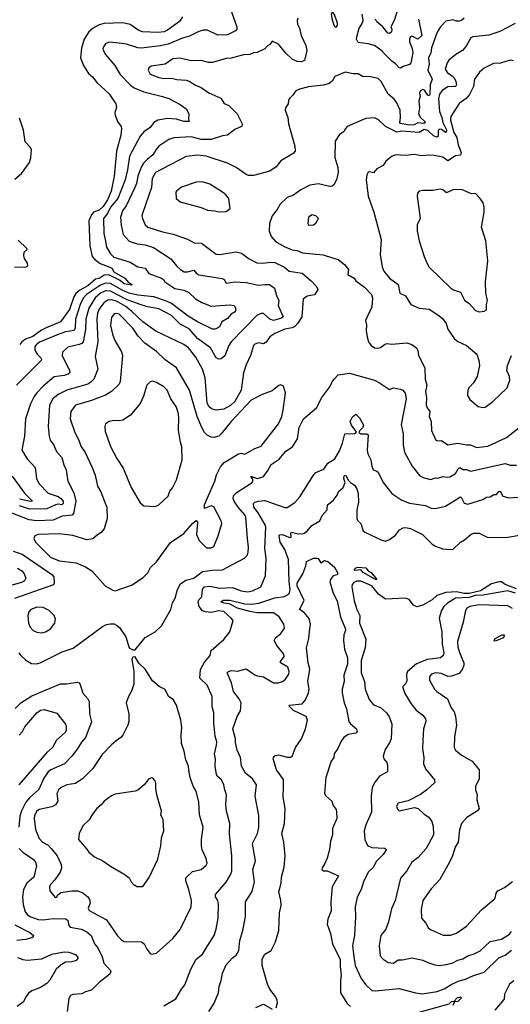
# Model space of a CAD drawing. Extents: x 1246230 to 1426786, y 660032 to 763141.
# Tile 282 of 566: x 1337197 to 1341136, y 685272 to 693182. Entities that reach past the tile are written whole.
import ezdxf

# ---------------------------------------------------------------- set-up
doc = ezdxf.new("R2010")
doc.units = 0

msp = doc.modelspace()

# ---------------------------------------------------------------- linework, layer by layer
at = {"layer": '0CON10XD'}
for points in [[(1338890, 693265), (1338941.1, 693125), (1338939.4, 693105), (1338928.8, 693091.2), (1338865, 693061.1), (1338787.6, 693057.6), (1338705, 693096.4), (1338672.8, 693097.2), (1338635, 693087.5), (1338560.7, 693049.3), (1338505, 693033.1), (1338388.8, 692985), (1338325, 692970.7), (1338175, 692954.2), (1338145, 692956.3), (1338055.7, 692985.7), (1337996.1, 692993.9), (1337915, 693000.5), (1337885, 692988), (1337870, 692965), (1337865.7, 692945), (1337882.2, 692905), (1337960.5, 692815), (1338005, 692742.5), (1338087.8, 692655), (1338115, 692635.4), (1338195, 692601.2), (1338344.6, 692565.4), (1338395, 692548.2), (1338485, 692500.8), (1338533.3, 692465), (1338556.2, 692425), (1338552, 692385), (1338557.5, 692365), (1338516.3, 692363.6), (1338455, 692382.4), (1338385, 692388.6), (1338306, 692375), (1338275, 692356.2), (1338244.7, 692315.3), (1338195, 692280.5), (1338163.6, 692245), (1338077.8, 692085), (1338064, 691975), (1338045.2, 691894.8), (1337984.5, 691745.5), (1337925, 691676.4), (1337901.6, 691625), (1337870, 691585), (1337873.3, 691465), (1337883.6, 691416.4), (1337895.3, 691355.3), (1337925, 691300.8), (1337954.3, 691275), (1338084.2, 691234.2), (1338145, 691195.3), (1338205, 691186.8), (1338235, 691143.7), (1338334.4, 691105), (1338350.8, 691095), (1338362.9, 691075), (1338442.8, 691022.8), (1338515, 691008.8), (1338555, 690990.9), (1338609.6, 690939.6), (1338658.9, 690908.9), (1338735, 690881.5), (1338885, 690892.2), (1338920, 690885), (1338931.7, 690861.7), (1338925.8, 690835), (1338895, 690815.7), (1338865, 690782.7), (1338820.8, 690755), (1338802, 690715), (1338785.5, 690704.5), (1338765, 690695.7), (1338745, 690695.6), (1338625.2, 690755.2), (1338550.5, 690800.5), (1338415, 690901.9), (1338375, 690921.5), (1338275, 690954.5), (1338145, 690967.7), (1338075, 690984.9), (1338025.6, 691005.6), (1337925, 691062.4), (1337885, 691066.2), (1337845, 691049.8), (1337734.7, 690975.3), (1337705.9, 690944.1), (1337682.9, 690895), (1337645.2, 690775), (1337643.1, 690706.9), (1337634.3, 690685.7), (1337565, 690673.3), (1337506.3, 690653.7), (1337355, 690590), (1337329.5, 690570.5), (1337319.6, 690555), (1337318.3, 690528.3), (1337337.8, 690495), (1337367.5, 690465), (1337372.2, 690455), (1337368.5, 690445), (1337172.5, 690245)], [(1340235, 693276), (1340203.7, 693176.3), (1340177.8, 693125), (1340184.7, 693104.7), (1340182.4, 693085), (1340165, 693069.6), (1340153.6, 693073.6), (1340112.9, 693125), (1340065, 693164.2), (1340054.5, 693185)], [(1340765, 693193.6), (1340743.6, 693176.4), (1340725, 693170.7), (1340705, 693170), (1340675, 693180), (1340619.8, 693170.2), (1340575.7, 693125), (1340548, 693082), (1340503.6, 692955), (1340498.2, 692915), (1340479.6, 692875), (1340484, 692824), (1340474.1, 692775.9), (1340507.5, 692705), (1340491.9, 692658.1), (1340489.8, 692580.2), (1340485, 692570), (1340475, 692575.6), (1340446.9, 692615), (1340435, 692621.2), (1340415, 692611.1), (1340406.2, 692595), (1340411.2, 692565), (1340400.9, 692529.1), (1340406.2, 692475), (1340399.5, 692425), (1340415.6, 692395), (1340449.4, 692365), (1340453.4, 692355), (1340442, 692348), (1340395, 692353.6), (1340365, 692338.2), (1340326.1, 692333.9), (1340255, 692348.8), (1340250.4, 692355), (1340254.6, 692394.6), (1340250.8, 692455), (1340225, 692514.5), (1340205, 692543.6), (1340155, 692583.1), (1340099.4, 692685), (1340075, 692709.4), (1340015, 692723.3), (1339950, 692725), (1339915, 692746.2), (1339873.9, 692746.1), (1339809.3, 692759.3), (1339726.7, 692725), (1339705, 692688.8), (1339681.9, 692668.1), (1339635, 692656.9), (1339515, 692642.5), (1339442.5, 692625), (1339415, 692610), (1339387.7, 692572.3), (1339365, 692552.5), (1339356.2, 692535), (1339353.3, 692505), (1339331.2, 692475), (1339328.6, 692455), (1339350.8, 692395), (1339354.5, 692344.5), (1339405.7, 692165), (1339410, 692125), (1339393.6, 692106.4), (1339295, 692048.6), (1339255, 692000.8), (1339205.4, 691964.6), (1339075, 691931.4), (1339035, 691931.4), (1339015, 691939.2), (1338936.2, 691995), (1338865, 692030), (1338695, 692086.2), (1338627.8, 692092.2), (1338535, 692083.6), (1338287.5, 691955), (1338259.6, 691905), (1338255, 691833.3), (1338182.2, 691625), (1338178.1, 691605), (1338182.5, 691585), (1338203.3, 691533.3), (1338225, 691515.5), (1338345, 691477.5), (1338428.8, 691458.8), (1338545, 691418.1), (1338598.8, 691388.8), (1338657.4, 691387.4), (1338775, 691298.6), (1338805, 691294.4), (1338935, 691316.7), (1338978.8, 691305), (1339039.8, 691259.8), (1339099.8, 691229.8), (1339145, 691225.4), (1339215, 691234.6), (1339245, 691231.1), (1339323.1, 691193.1), (1339362, 691162), (1339465, 691145.4), (1339538, 691085), (1339579.1, 691039.1), (1339591.2, 691015), (1339565, 690972.5), (1339505, 690961.2), (1339473, 690937), (1339461.1, 690795), (1339430, 690745), (1339405, 690717.8), (1339385, 690707.1), (1339325, 690694.6), (1339245, 690660.5), (1339206.6, 690633.4), (1339175, 690591.2), (1339155, 690576.7), (1339115, 690585.7), (1339085, 690575.7), (1339075, 690563.8), (1339051.4, 690485), (1339015, 690410), (1338993.8, 690346.2), (1338975.3, 690205), (1338924.7, 690115), (1338888.7, 690081.3), (1338835, 690054.2), (1338775.3, 690045.3), (1338737.1, 690055), (1338715.2, 690075.2), (1338702.9, 690105), (1338685.8, 690305), (1338665.4, 690375), (1338610.2, 690470.2), (1338552.9, 690545), (1338515, 690572.9), (1338289.9, 690679.9), (1338185, 690754.1), (1338098.6, 690838.6), (1338048.6, 690878.6), (1337975, 690921.2), (1337935, 690932.7), (1337905, 690929), (1337872.1, 690907.9), (1337831.6, 690855), (1337821.1, 690825), (1337816.7, 690775), (1337823.5, 690593.5), (1337803.6, 690475), (1337825.4, 690375), (1337792.5, 690295), (1337769.6, 690270.4), (1337744.4, 690255), (1337575.8, 690205), (1337505, 690171.1), (1337464.5, 690135), (1337436.4, 690085), (1337425.4, 689915), (1337432.9, 689835), (1337442.9, 689805), (1337470.6, 689765), (1337493, 689713), (1337535.6, 689665), (1337552.2, 689605), (1337570.6, 689565), (1337575, 689527.5), (1337584.4, 689475), (1337631.2, 689381.2), (1337647.1, 689315), (1337630, 689215), (1337619.6, 689200.4), (1337537.7, 689192.3), (1337465, 689161.8), (1337335, 689157.4), (1337273.6, 689163.6), (1337095, 689234.3)], [(1338503.2, 693205), (1338481.5, 693168.5), (1338383.6, 693096.4), (1338356.5, 693083.5), (1338305, 693078.4), (1338183.6, 693083.6), (1338154.8, 693094.8), (1338085, 693143.3), (1338025, 693157.1), (1337875, 693151.5), (1337835, 693139.4), (1337787.8, 693115)], [(1339430.5, 693195), (1339425.5, 693174.5), (1339428.5, 693145), (1339444, 693115), (1339457.8, 693055), (1339495.3, 692975), (1339503.8, 692935), (1339486.7, 692865), (1339482.5, 692855), (1339455.8, 692844.2), (1339425, 692845.8), (1339385, 692865.7), (1339334.1, 692914.1), (1339275, 692985.7), (1339225, 693010), (1339205, 692982.5), (1339187, 692973), (1339165, 692947.5), (1339105, 692917.5), (1339075, 692916), (1339045, 692901.9), (1338995, 692898.6), (1338896.2, 692873.8), (1338855, 692870.6), (1338745, 692838.6), (1338715, 692837.1), (1338655, 692853.1), (1338575, 692852.3), (1338483.3, 692873.3), (1338426.2, 692866.2), (1338365, 692824.4), (1338252.1, 692807.9), (1338233.8, 692795), (1338227.5, 692775), (1338246, 692745), (1338315, 692717.1), (1338355, 692710), (1338415, 692711.1), (1338457.6, 692702.4), (1338535, 692695.6), (1338557.5, 692687.5), (1338610, 692655), (1338655, 692636), (1338715, 692594), (1338810.9, 692550.9), (1338838.3, 692508.3), (1338875, 692492.5), (1338942.5, 692425), (1338983.3, 692345), (1338983.3, 692335), (1338977.5, 692325), (1338925, 692298.6), (1338865.3, 692254.7), (1338825, 692249.1), (1338735, 692218.6), (1338655, 692220), (1338575, 692241.2), (1338435, 692233.9), (1338395, 692219.5), (1338315.6, 692165), (1338292, 692138), (1338267.3, 692095), (1338220.7, 692059.3), (1338191.8, 692028.2), (1338172.8, 691997.2), (1338145.3, 691925), (1338135.6, 691865), (1338121.2, 691835), (1338053, 691687), (1338022.5, 691645), (1338006.9, 691595), (1338010.7, 691530.7), (1338028.5, 691455), (1338075, 691402.7), (1338141.3, 691381.3), (1338205, 691373.8), (1338271.9, 691351.9), (1338410.2, 691260.2), (1338455, 691204.3), (1338487.1, 691175), (1338517.4, 691157.4), (1338545, 691156), (1338595, 691170.9), (1338620.4, 691140.4), (1338635, 691131.7), (1338823.9, 691103.9), (1338837.5, 691095), (1338856.2, 691066.2), (1338924.4, 691075.6), (1339015, 691071.3), (1339115, 691050.4), (1339165.5, 691055.5)], [(1339735, 693120), (1339747.5, 693135), (1339750, 693155), (1339725, 693222.5), (1339715, 693236.2), (1339702.5, 693237.5), (1339697.5, 693225), (1339705, 693180), (1339723.3, 693133.3), (1339735, 693120)], [(1340398.5, 693185), (1340426.3, 693053.7), (1340395, 693024.5), (1340345, 693048.1), (1340335, 693044), (1340325.5, 693025), (1340326.7, 693003.3), (1340349.5, 692949.5), (1340352.3, 692915), (1340336.3, 692835), (1340327.1, 692822.9), (1340275, 692805.7), (1340255, 692793.1), (1340245, 692794.4), (1340215, 692828.4), (1340185, 692849.6), (1340125, 692907.9), (1340105, 692930.5), (1340045, 692973.9), (1339995, 692987.8), (1339915, 692998.6), (1339902.1, 693025), (1339902.8, 693045), (1339921.4, 693115), (1339945.3, 693145), (1339955.2, 693175), (1339946.1, 693225)], [(1337787.8, 693115), (1337752.4, 693085), (1337716, 693025), (1337692.4, 692952.4), (1337685.8, 692874.2), (1337710, 692815), (1337750.7, 692750.7), (1337782.8, 692722.8), (1337816, 692676), (1337915, 692587.5), (1337968, 692505), (1337973.6, 692476.4), (1337962, 692435), (1337962.5, 692415), (1337982, 692365), (1338012.5, 692325), (1338014.4, 692305), (1338009.2, 692255), (1337974.1, 692125.9), (1337956.3, 691925), (1337931.1, 691805), (1337901.8, 691735), (1337867.7, 691682.3), (1337835, 691652.9), (1337790.3, 691635), (1337773.4, 691615), (1337753.1, 691565), (1337760.8, 691365), (1337780.3, 691280.3), (1337798.5, 691258.5), (1337844, 691224), (1337922, 691195), (1337935.8, 691185), (1337952, 691155), (1338040, 691105), (1338070.7, 691070.7), (1338100, 691055), (1338095, 691050), (1338035, 691061.1), (1337998.6, 691088.6), (1337911.9, 691131.9), (1337875, 691129.7), (1337835, 691103), (1337805, 691096.1), (1337743.2, 691045), (1337680.4, 691009.6), (1337648.2, 690981.9), (1337632, 690955), (1337596.7, 690855), (1337525.2, 690754.8), (1337405.3, 690704.7), (1337372.1, 690687.9), (1337302.7, 690637.3), (1337244.6, 690615), (1337213.2, 690595), (1337197, 690573)], [(1341175, 693151.4), (1341051.9, 693088.1), (1340965, 693057.9), (1340835, 693044.2), (1340818.8, 693035), (1340780.5, 692969.5), (1340752, 692935), (1340698.7, 692901.3), (1340643.7, 692856.3), (1340628.2, 692835), (1340614.4, 692785), (1340632.2, 692755), (1340670.2, 692730.2), (1340685, 692713.5), (1340698.8, 692685), (1340703.5, 692655), (1340693.9, 692646.1), (1340635, 692642.7), (1340587.8, 692612.2), (1340566.7, 692583.3), (1340559, 692545), (1340566.9, 692445), (1340587.2, 692397.2), (1340595.1, 692355), (1340625, 692297.4), (1340622.3, 692277.7), (1340615, 692275.9), (1340585, 692299.6), (1340565, 692303.1), (1340557.8, 692292.2), (1340556.6, 692245), (1340545, 692238.7), (1340520, 692250), (1340475, 692290.4), (1340445, 692300.2), (1340405, 692275.2), (1340265, 692286.5), (1340225, 692279.4), (1340134, 692325), (1340077.4, 692377.4), (1340045, 692394.3), (1339975, 692388.8), (1339825.6, 692324.4), (1339808.8, 692298.8), (1339798.3, 692281.7), (1339765, 692258.8), (1339730, 692205), (1339728.6, 692075), (1339750.8, 691995), (1339754.2, 691955), (1339741.9, 691895), (1339720, 691855), (1339705, 691845.4), (1339685, 691842.9), (1339595, 691862.8), (1339527.5, 691852.5), (1339455.5, 691814.5), (1339395, 691773.3), (1339345, 691753.3), (1339289.2, 691700.8), (1339265, 691656), (1339224.4, 691605), (1339201.9, 691545), (1339199.4, 691485), (1339215, 691441.2), (1339251.1, 691401.1), (1339321.1, 691361.1), (1339385, 691332.7), (1339425, 691326.4), (1339468.9, 691308.9), (1339632.4, 691292.4), (1339709.3, 691269.3), (1339755, 691254.4), (1339805.4, 691215.4), (1339837.5, 691175), (1339832.5, 691135), (1339881.4, 691105), (1339895.8, 691085), (1339965, 691032.9), (1340020.4, 690975), (1340029.6, 690945), (1340025.3, 690874.7), (1339972.5, 690765), (1339980.8, 690730.8), (1339979.2, 690685), (1339987.5, 690635), (1339997.8, 690595), (1340018.1, 690565), (1340045, 690546.4), (1340075, 690542.5), (1340095, 690547.8), (1340125, 690573.8), (1340145, 690580), (1340185, 690575.6), (1340305, 690585.6), (1340345, 690573.8), (1340382.5, 690545), (1340392.5, 690525), (1340400, 690485), (1340450, 690385), (1340451.5, 690295), (1340465.4, 690245), (1340454.5, 690195), (1340464.6, 690145.4), (1340461.9, 690088.1), (1340469.4, 690065), (1340490, 690035), (1340484.4, 689995), (1340499.6, 689955), (1340502.7, 689882.7), (1340537.5, 689805), (1340555, 689798.8), (1340585, 689800.8), (1340635, 689767.9), (1340715, 689780.6), (1340785, 689765.6), (1340816.5, 689766.5), (1340865, 689746.5)], [(1341161.7, 692851.7), (1341135, 692856.9), (1341057.6, 692832.4), (1341001.3, 692828.7), (1340925, 692791.4), (1340889.8, 692760.2), (1340848.8, 692705), (1340840.7, 692645), (1340808.9, 692581.1), (1340782.1, 692547.9), (1340725, 692509.2), (1340657.8, 692405), (1340656.4, 692375), (1340682.3, 692275), (1340707.5, 692235), (1340716.2, 692176.2), (1340742.5, 692115), (1340736.4, 692093.6), (1340695, 692088.8), (1340635, 692047.1), (1340595, 692077.8), (1340525, 692090.9), (1340476.6, 692093.4), (1340426.8, 692086.8), (1340365, 692100), (1340295, 692089.5), (1340213.3, 692095), (1340187.5, 692085), (1340136.7, 692045), (1340115, 692010), (1340065, 691983.3), (1340037.5, 691952.5), (1340005, 691960), (1339995, 691956.2), (1339984.6, 691935.4), (1339978.8, 691895), (1339994.1, 691764.1), (1340041.1, 691635), (1340098.8, 691415), (1340090.7, 691295), (1340106.1, 691196.1), (1340120.7, 691160.7), (1340166.2, 691106.2), (1340234.7, 691054.7), (1340250, 690985), (1340295, 690963.3), (1340336.2, 690895), (1340405, 690864.4), (1340485.5, 690855.5), (1340555, 690811.9), (1340591.4, 690781.4), (1340621.8, 690741.8), (1340634.4, 690695), (1340685, 690620), (1340715.4, 690595.4), (1340783.3, 690565), (1340868, 690495), (1340884, 690445), (1340888.8, 690405), (1340868.8, 690315), (1340841.2, 690265), (1340805, 690226.7), (1340795, 690207.5), (1340792.7, 690162.7), (1340810.6, 690130.6), (1340877.5, 690075), (1340915, 690066.2)], [(1337159.2, 691900.8), (1337212.9, 691947.1), (1337276, 692035), (1337287.7, 692072.3), (1337292, 692135), (1337282.9, 692155), (1337241.2, 692201.2), (1337228.6, 692295), (1337195, 692391.5)], [(1338795, 691638.8), (1338855, 691641.2), (1338886.2, 691665), (1338875, 691746.7), (1338852, 691775), (1338825, 691796), (1338725, 691859.2), (1338665, 691878.6), (1338615, 691875.6), (1338495, 691835.8), (1338456.7, 691805), (1338452, 691795), (1338453.3, 691745), (1338485, 691718), (1338655, 691674), (1338705, 691652), (1338765, 691647.5), (1338795, 691638.8)], [(1340885, 690834), (1340925, 690839.2), (1340945, 690851.2), (1340946, 690895), (1340953.8, 690925), (1340940.6, 690985), (1340935.7, 691075), (1340954.5, 691245.5), (1340940.9, 691405), (1340905.6, 691515), (1340926.4, 691635), (1340927.5, 691675), (1340919.5, 691709.5), (1340895, 691745.8), (1340857.5, 691785), (1340825, 691783.3), (1340745, 691818.1), (1340675, 691815.6), (1340625, 691790), (1340595.4, 691815.4), (1340575, 691821.5), (1340515, 691809.4), (1340435, 691810.8), (1340405, 691804), (1340391.1, 691788.9), (1340387.3, 691765), (1340411.5, 691585), (1340387.3, 691532.7), (1340388.6, 691485), (1340403.6, 691405), (1340445, 691278.8), (1340465, 691228), (1340485.5, 691195), (1340658.8, 691025), (1340680.6, 691010.6), (1340735, 690992.5), (1340768.8, 690928.8), (1340805, 690901.2), (1340856.1, 690846.1), (1340885, 690834)], [(1339525, 691530), (1339555, 691534), (1339575, 691547.5), (1339596.7, 691585), (1339575, 691606.2), (1339545, 691614), (1339516.2, 691595), (1339510, 691545), (1339514.1, 691534.1), (1339525, 691530)], [(1337155.9, 691195.9), (1337245, 691192.5), (1337262.5, 691205), (1337260, 691225), (1337235, 691262.5), (1337230, 691285), (1337234, 691315), (1337256.7, 691335), (1337253.8, 691345), (1337185, 691410.6)], [(1339165.5, 691055.5), (1339204, 691054), (1339243.1, 691025), (1339258.7, 690965), (1339276.9, 690925), (1339272.8, 690885), (1339312.5, 690795), (1339300, 690785), (1339235, 690766.5), (1339205.9, 690775.9), (1339155, 690821.2), (1339135, 690822.7), (1339105, 690808.5), (1338895, 690594.4), (1338876.2, 690565), (1338845, 690480.8), (1338815, 690457.3), (1338795, 690454.4), (1338775.3, 690465.3), (1338727.8, 690545), (1338625, 690620.5), (1338559, 690699), (1338485.5, 690735.5), (1338415, 690804.5), (1338315, 690860), (1338223.3, 690875), (1338165, 690892.7), (1338055, 690934.9), (1337925, 691001.1), (1337885, 691003.4), (1337845, 690983.7), (1337801.9, 690948.1), (1337751.2, 690865), (1337729, 690775), (1337726.4, 690693.6), (1337706.3, 690593.7), (1337695, 690580.8), (1337675, 690571.8), (1337585, 690551.8), (1337540, 690510), (1337539.5, 690485), (1337597.8, 690365), (1337598.9, 690345), (1337586.5, 690333.5), (1337555, 690323.8), (1337475, 690312.7), (1337385, 690236.9), (1337335, 690185.6), (1337313.6, 690155), (1337283.8, 690096.2), (1337242.5, 689975), (1337236.2, 689836.2), (1337213.8, 689725), (1337257.9, 689655), (1337321.1, 689585), (1337331.8, 689495), (1337351.8, 689455), (1337425, 689378), (1337505, 689350.7), (1337526.3, 689336.3), (1337545.6, 689315), (1337545, 689294.5), (1337535, 689285.7), (1337505, 689289.7), (1337485, 689285.4), (1337415, 689253.8), (1337275, 689251), (1337195, 689277.8)], [(1337965, 688594.3), (1338095, 688638.6), (1338189.3, 688700.7), (1338225, 688738.8), (1338248.7, 688781.3), (1338295, 688826), (1338409.1, 688980.9), (1338516, 689055), (1338583.8, 689135), (1338615, 689160), (1338625.5, 689145), (1338615.5, 689045.5), (1338638.3, 688998.3), (1338698.3, 688938.3), (1338735, 688938.8), (1338755, 688951.2), (1338791.4, 689035), (1338820, 689135), (1338816, 689155), (1338755, 689268.8), (1338734.4, 689275.6), (1338680, 689255), (1338681.2, 689285), (1338701.4, 689335), (1338763.8, 689475), (1338776.2, 689525), (1338810.3, 689589.7), (1338837.5, 689625), (1338955, 689694.3), (1338975, 689699.2), (1339005, 689692.9), (1339085, 689736.2), (1339134.7, 689755.3), (1339275.3, 689934.7), (1339301.1, 689995), (1339313.8, 690045), (1339332, 690185), (1339315, 690237.5), (1339295, 690248.8), (1339277.7, 690242.3), (1339225, 690200), (1339145, 690171.8), (1339055, 690125.5), (1338895.2, 689954.8), (1338816, 689854), (1338795, 689836.9), (1338755, 689824.4), (1338735, 689826.9), (1338703.1, 689843.1), (1338680.6, 689865), (1338658.5, 689905), (1338621.1, 689995), (1338561.8, 690205), (1338455, 690385.7), (1338365, 690449.1), (1338295, 690516.5), (1338202.6, 690582.6), (1338149.4, 690639.4), (1338105, 690703.3), (1337995, 690816.8), (1337975, 690822.3), (1337955, 690817.9), (1337935, 690788.8), (1337926.8, 690725), (1337943.3, 690655), (1337960.5, 690605), (1338014.3, 690515), (1338022.9, 690485), (1338004.6, 690275.4), (1337996.9, 690255), (1337935, 690195.8), (1337885, 690165.6), (1337775, 690122.7), (1337645, 690085.7), (1337608.9, 690035), (1337602.2, 689975), (1337640.6, 689865), (1337672.5, 689805), (1337687.1, 689755), (1337723.8, 689703.8), (1337780, 689585), (1337802.8, 689522.8), (1337820.6, 689435), (1337848, 689388), (1337888.9, 689285), (1337895.6, 689265), (1337898.9, 689175), (1337875, 689092.5), (1337855, 689063.8), (1337818.3, 689041.7), (1337785, 689010.8), (1337735, 689002.5), (1337625, 689037.9), (1337515, 689051.1), (1337345, 689046.9), (1337320, 689035), (1337311.4, 689015), (1337324.3, 688985), (1337445.5, 688865.5), (1337515, 688835.8), (1337649.4, 688819.4), (1337725, 688786.7), (1337776, 688755), (1337883.6, 688633.6), (1337945, 688599.2), (1337965, 688594.3)], [(1340915, 690066.2), (1340935, 690068.8), (1340996.2, 690115), (1341111.2, 690225), (1341131.1, 690285), (1341129.4, 690315), (1341108.6, 690365), (1341112.9, 690405), (1341145.6, 690485)], [(1339723.3, 690295), (1339755, 690328.1), (1339845, 690342.5), (1340045, 690285.4), (1340085.3, 690265.3), (1340165, 690211.2), (1340195, 690223.8), (1340255, 690214.3), (1340273.8, 690205), (1340292.9, 690182.9), (1340299.5, 690135), (1340260.3, 689929.7), (1340277.1, 689855), (1340275.9, 689764.1), (1340287, 689707), (1340347.1, 689595), (1340408.5, 689518.5), (1340445, 689501.5), (1340495, 689488.8), (1340535, 689501.2), (1340555, 689498.5), (1340595, 689513.1), (1340635, 689505.6), (1340651.1, 689508.9), (1340695, 689535.7), (1340717.7, 689575), (1340725, 689582.9), (1340735, 689583.1), (1340755, 689569.6), (1340785, 689569.4), (1340815.6, 689555.6), (1341095, 689616), (1341135, 689602.5), (1341185, 689604.4)], [(1337189.4, 688095), (1337205, 688078.1), (1337247.2, 688037.2), (1337291.3, 688011.3), (1337332.7, 688007.3), (1337362.5, 688015), (1337537.5, 688105), (1337626.2, 688133.8), (1337862.9, 688307.1), (1337895, 688322.9), (1337925, 688329.2), (1337955, 688327.5), (1337975, 688318.8), (1337998.8, 688298.8), (1338048.8, 688225), (1338076.7, 688135), (1338105, 688118.8), (1338125, 688120), (1338205, 688220), (1338285, 688263.8), (1338335, 688313.3), (1338410, 688445), (1338425, 688497.5), (1338445.7, 688534.3), (1338464.3, 688605), (1338489.3, 688650.7), (1338531.3, 688678.7), (1338595, 688695.4), (1338665, 688748.8), (1338745, 688760.5), (1338825, 688761.8), (1339001.4, 688855), (1339026.4, 688883.6), (1339032.1, 688905), (1339034.5, 688945), (1339026.9, 689013.1), (1339013.3, 689185), (1339004, 689205), (1338950.3, 689265), (1338918.2, 689315), (1338910.9, 689335), (1338913.9, 689356.1), (1338935, 689381.1), (1339064.3, 689465), (1339070.8, 689485), (1339053.8, 689515), (1339105, 689495.6), (1339151.1, 689508.9), (1339185.4, 689554.6), (1339215, 689609.2), (1339279.3, 689650.7), (1339334.5, 689715.5), (1339388.3, 689751.7), (1339427.1, 689815), (1339441.4, 689905), (1339475, 689976.2), (1339578.8, 690065), (1339622.4, 690147.6), (1339687.7, 690232.3), (1339705, 690272.5), (1339723.3, 690295)], [(1338285, 689272), (1338314.1, 689285.9), (1338390, 689355), (1338402, 689395), (1338425, 689421.2), (1338455.6, 689485), (1338500.5, 689645), (1338499.6, 689749.6), (1338487, 689787), (1338472.1, 689885), (1338473.8, 689985), (1338468.5, 690025), (1338453.4, 690073.4), (1338410.5, 690135), (1338380, 690205), (1338355, 690232.9), (1338295, 690268.6), (1338265, 690277.1), (1338245, 690272), (1338219.2, 690245), (1338192.5, 690157.5), (1338165, 690098.8), (1338088, 690005), (1338025, 689965.7), (1337995, 689959.2), (1337955, 689962.9), (1337915, 689954.2), (1337886, 689935), (1337880.5, 689915), (1337883.5, 689875), (1337928.3, 689748.3), (1337976.3, 689656.3), (1338029.1, 689579.1), (1338092.8, 689422.8), (1338165, 689300), (1338195, 689277.5), (1338285, 689272)], [(1338355, 685261.2), (1338451.2, 685315), (1338495.7, 685395), (1338522.4, 685427.6), (1338570, 685555), (1338612.7, 685635), (1338665.8, 685675), (1338690, 685715), (1338757.8, 685825), (1338774.6, 685875.4), (1338789.6, 685965), (1338793.3, 686075), (1338787.1, 686105), (1338770, 686135), (1338768.9, 686155), (1338856.1, 686253.9), (1338892.3, 686317.7), (1338899.6, 686345), (1338899.7, 686465), (1338881.7, 686641.7), (1338884.4, 686725), (1338858, 686825), (1338851.1, 686875), (1338857.8, 686955), (1338842.9, 686995), (1338837.3, 687035), (1338818.5, 687075), (1338783.7, 687103.7), (1338777.5, 687117.5), (1338765.8, 687184.2), (1338770, 687245), (1338761.2, 687285), (1338776, 687354), (1338778.7, 687381.3), (1338766.2, 687425), (1338755.5, 687534.5), (1338755.7, 687615), (1338742.7, 687662.7), (1338741.4, 687745), (1338702.5, 687835), (1338643, 687893), (1338647.5, 687962.5), (1338679.6, 688020.4), (1338726.2, 688075), (1338734, 688115), (1338835, 688202.5), (1338885.6, 688265), (1338910, 688355), (1338896, 688375), (1338835, 688426.7), (1338795, 688433.3), (1338735, 688420), (1338685, 688424.8), (1338665, 688433.1), (1338638, 688468), (1338628.9, 688505), (1338635, 688522.5), (1338660.5, 688545), (1338664.6, 688605), (1338677.5, 688625), (1338725, 688630), (1338805, 688616.4), (1338905, 688621.8), (1338975, 688593.1), (1339025, 688584.7), (1339065.7, 688594.3), (1339134, 688626), (1339171.1, 688715), (1339176, 688855), (1339165.4, 688935), (1339172.6, 689105), (1339166.9, 689125), (1339111.1, 689221.1), (1339076.4, 689265), (1339073.1, 689295), (1339085, 689305.5), (1339115, 689314.5), (1339165, 689318.7), (1339325, 689263.5), (1339345.5, 689264.5), (1339406.8, 689303.2), (1339445, 689349.2), (1339557, 689523), (1339575, 689545.5), (1339639.9, 689570.1), (1339671.6, 689618.4), (1339726.3, 689653.6), (1339765, 689717.5), (1339788.8, 689781.2), (1339806.3, 689853.7), (1339885, 689856.9), (1339898.9, 689865), (1339898.1, 689875), (1339861.2, 689925), (1339850.5, 689955), (1339868.7, 689991.3), (1339895, 690013.8), (1339925, 689984.2), (1339958.8, 689925), (1339953.2, 689905), (1339928.6, 689881.4), (1339920.7, 689865), (1339935, 689853.8), (1339985.3, 689855.3), (1339995.8, 689845.8), (1339985.9, 689724.1), (1339992.2, 689695), (1340015.5, 689645), (1340024, 689594), (1340035, 689566.2), (1340065, 689556.2), (1340075, 689546.2), (1340115.8, 689465), (1340185, 689376), (1340265, 689320.8), (1340327.4, 689297.4), (1340455, 689280), (1340505, 689256), (1340545, 689257.1), (1340615, 689274.4), (1340735, 689349.4), (1340745, 689341.2), (1340765, 689299.2), (1340795, 689290), (1340915, 689327.1), (1340945, 689345.6), (1340975, 689349.4), (1341005, 689366.5), (1341025, 689368.1), (1341045, 689391.9), (1341055, 689394.3), (1341075, 689354), (1341125, 689341.9), (1341315, 689354)], [(1340865, 689746.5), (1340955, 689754.6), (1341105.8, 689825), (1341244, 689935)], [(1337137.5, 689515), (1337235, 689379.4), (1337300.8, 689315), (1337285, 689312), (1337195, 689331)], [(1339016.1, 687966.1), (1339085, 687918.2), (1339105, 687910), (1339155, 687904.2), (1339235, 687854.3), (1339275, 687855.7), (1339306.2, 687865), (1339332, 687885), (1339358.8, 687925), (1339360, 687945), (1339350.5, 687980.5), (1339290.8, 688015), (1339290.8, 688025), (1339320.8, 688065), (1339318.8, 688085), (1339262.5, 688155), (1339240, 688195), (1339251.2, 688215), (1339295, 688251.2), (1339322, 688295), (1339317.5, 688325), (1339280.6, 688385), (1339235, 688416.6), (1339105, 688418.1), (1339045, 688427.1), (1338946.1, 688455), (1338879.1, 688489.1), (1338836.7, 688495), (1338812.5, 688505), (1338832.2, 688517.8), (1338885, 688518.1), (1339005, 688490), (1339054.4, 688485.6), (1339117.5, 688495), (1339245, 688538.4), (1339322.2, 688547.8), (1339359.5, 688570.5), (1339369.7, 688605), (1339361.3, 688665), (1339354.6, 688845), (1339326.1, 688926.1), (1339289.2, 688985), (1339280, 689035), (1339286.9, 689043.1), (1339305, 689045.6), (1339365, 689021.2), (1339377.5, 689025), (1339373.1, 689055), (1339378.8, 689065), (1339432.2, 689052.2), (1339475.1, 689054.9), (1339506.4, 689073.6), (1339542, 689118), (1339605.7, 689155), (1339625, 689198.6), (1339665.8, 689245), (1339669.2, 689285), (1339715, 689320), (1339745, 689362.9), (1339757.4, 689392.6), (1339794.5, 689425), (1339809.6, 689465), (1339800.4, 689495), (1339803.4, 689516.6), (1339815, 689524), (1339833.3, 689483.3), (1339852.8, 689462.8), (1339885, 689443.1), (1339905, 689413.3), (1339914.5, 689375), (1339916.1, 689306.1), (1339904.4, 689244.4), (1339902.9, 689175), (1339913.3, 689155), (1339935.7, 689135.7), (1339955.9, 689075.9), (1339967.5, 689065), (1340105, 689000.8), (1340135, 688994), (1340165, 689007.1), (1340215, 689041.1), (1340245.3, 689084.7), (1340275, 689099.1), (1340295, 689101.5), (1340335, 689094.4), (1340431.2, 689045), (1340508.9, 688968.9), (1340535, 688951.4), (1340595, 688931.9), (1340625, 688928.6), (1340675, 688926.2), (1340735, 688986), (1340767.3, 689002.7), (1340821.4, 689048.6), (1340843.1, 689056.9), (1340885.7, 689055.7), (1340955, 689022.5), (1341115, 689026), (1341225, 689044.2)], [(1337145, 688912.5), (1337218.1, 688888.1), (1337419.2, 688749.1), (1337455.6, 688725), (1337471.4, 688705), (1337474.2, 688655), (1337467.8, 688642.2), (1337155, 688531.8)], [(1339256, 685245), (1339265.8, 685284.2), (1339264, 685305), (1339250, 685335), (1339204.4, 685395), (1339185.7, 685434.3), (1339144.5, 685585), (1339143.6, 685635), (1339165, 685675.8), (1339215.6, 685705), (1339250, 685775), (1339278.5, 685865), (1339282.1, 686007.9), (1339297.3, 686065), (1339294.4, 686105.6), (1339277.8, 686175), (1339297.4, 686245), (1339298.4, 686295), (1339320, 686375), (1339327.8, 686465), (1339318.5, 686575), (1339301.2, 686645), (1339322.1, 686725), (1339329.6, 686845), (1339312, 686935), (1339315.8, 687024.2), (1339315, 687077.5), (1339260, 687155), (1339232.9, 687245), (1339234.3, 687255.7), (1339245, 687268.8), (1339275, 687276.9), (1339345, 687256.7), (1339373, 687257), (1339385, 687264), (1339411.4, 687335), (1339459.2, 687405), (1339491.9, 687485), (1339507.5, 687555), (1339497.8, 687585), (1339395, 687633.1), (1339362.5, 687665), (1339360, 687675), (1339465, 687685.4), (1339493, 687717), (1339516.9, 687775), (1339520, 687805), (1339509.3, 687865), (1339525.9, 687965), (1339513.9, 688015), (1339498.8, 688135), (1339518.3, 688211.7), (1339522.9, 688267.1), (1339531.7, 688325), (1339522, 688372), (1339480.7, 688420.7), (1339443.8, 688445), (1339481.1, 688515), (1339425, 688634.4), (1339424, 688655), (1339470.3, 688729.7), (1339494.3, 688795), (1339500, 688830), (1339555, 688856.2), (1339585, 688856.7), (1339593, 688853), (1339615, 688817.5), (1339645, 688837.5), (1339669.8, 688829.8), (1339723.7, 688783.7), (1339750.5, 688735), (1339745, 688722.6), (1339715, 688713.5), (1339705, 688704.5), (1339691.8, 688685), (1339688.5, 688665), (1339714.4, 688575), (1339745, 688513.3), (1339773.4, 688383.4), (1339810, 688295), (1339813.3, 688275), (1339799.1, 688240.9), (1339797.8, 688195), (1339805.8, 688124.2), (1339828, 688055), (1339829.7, 688005), (1339800.9, 687915), (1339803.1, 687865), (1339785.9, 687805), (1339785.2, 687775), (1339801.7, 687695), (1339822.2, 687645), (1339840, 687545), (1339854, 687525), (1339901.4, 687485), (1339905.6, 687465), (1339895, 687451.4), (1339835, 687440.8), (1339800.8, 687415), (1339777.8, 687385), (1339752.6, 687327.4), (1339722, 687285), (1339719.2, 687255), (1339699.1, 687225), (1339656.1, 687095), (1339644.7, 686965), (1339655, 686947.1), (1339702, 686905), (1339715, 686870), (1339737.2, 686837.2), (1339741.4, 686815), (1339742.9, 686765), (1339708.6, 686685), (1339708.9, 686635), (1339692.4, 686582.4), (1339684.5, 686515), (1339665.5, 686445), (1339647.6, 686402.4), (1339625, 686368.8), (1339623.5, 686355), (1339635, 686344.4), (1339665, 686343.3), (1339756.7, 686305), (1339707.1, 686215), (1339696.4, 686095), (1339697.7, 686022.3), (1339670.8, 685955), (1339665.6, 685915), (1339691.5, 685841.5), (1339707.9, 685755), (1339770.6, 685635), (1339768.9, 685575), (1339777.2, 685505), (1339771.6, 685465), (1339771.9, 685365), (1339825, 685278.1), (1339854.2, 685254.2)], [(1337179.4, 688775), (1337214.6, 688755), (1337231.2, 688735), (1337246.1, 688695), (1337234.6, 688675), (1337210.6, 688659.4), (1337077.6, 688622.4)], [(1340065, 688684), (1340053.3, 688685), (1339955, 688740.7), (1339935, 688761.4), (1339887, 688757), (1339882.5, 688765), (1339895, 688777.3), (1339914.3, 688784.3), (1339975, 688778), (1339994.5, 688754.5), (1340020.2, 688740.2), (1340065, 688684)], [(1341185, 688609.8), (1341095, 688644.1), (1341065, 688665.3), (1341045, 688665.7), (1340985, 688649.6), (1340896.9, 688593.1), (1340805, 688573), (1340765, 688571.5), (1340705, 688584.5), (1340618.6, 688581.4), (1340545.9, 688555), (1340508, 688522), (1340435, 688479), (1340385.9, 688465.9), (1340358.2, 688478.2), (1340322.9, 688522.9), (1340295, 688534), (1340135, 688527.4), (1340076.8, 688566.8), (1340023.7, 688635), (1339935, 688672.4), (1339905, 688671.1), (1339878.8, 688661.2), (1339865.3, 688645), (1339862.8, 688625), (1339882.3, 688512.3), (1339903.8, 688443.8), (1339928.7, 688395), (1339926.1, 688333.9), (1339976, 688205), (1339971.2, 688135), (1339938.9, 688035), (1339939.5, 687935), (1339964.3, 687865), (1339971.9, 687805), (1340001.7, 687721.7), (1340038.7, 687678.7), (1340095, 687655.6), (1340140.8, 687615), (1340162.9, 687582.9), (1340185.6, 687525.6), (1340178.6, 687405), (1340167.1, 687372.9), (1340132, 687318), (1340114.5, 687265.5), (1340120.8, 687245), (1340145.7, 687215), (1340150.5, 687189.5), (1340150, 687140), (1340086, 687104), (1340050.5, 687059.5), (1340027.8, 687015), (1340019.6, 686945), (1340021.8, 686815), (1339975.6, 686715), (1339962.9, 686665), (1339968.6, 686595), (1339988.7, 686548.7), (1340025, 686532.5), (1340126.8, 686526.8), (1340141.2, 686515), (1340115.7, 686475), (1340059.5, 686420.5), (1340036.5, 686375), (1339995.6, 686335), (1339957.1, 686255), (1339939.2, 686195), (1339906.8, 686133.2), (1339890, 686055), (1339892.7, 685975), (1339885.4, 685824.6), (1339870, 685745), (1339876.2, 685673.8), (1339891.8, 685585), (1339939.5, 685479.5), (1339972.2, 685432.2), (1340023.1, 685383.1), (1340055, 685380), (1340245, 685398.2), (1340374.7, 685364.7), (1340427.4, 685357.4), (1340548.8, 685375), (1340605, 685395.5), (1340666.6, 685433.4), (1340725, 685460.4), (1340776.4, 685473.6), (1340835, 685501.3), (1340925, 685530.3), (1341045.2, 685644.8), (1341095, 685666.6), (1341145, 685706.1)], [(1341176.5, 688575), (1341115, 688592.9), (1340915, 688557.8), (1340855, 688555.8), (1340805, 688540), (1340696.1, 688533.9), (1340631.8, 688495), (1340601.7, 688468.3), (1340584.6, 688435.4), (1340565.6, 688375), (1340585.5, 688265), (1340589.2, 688165), (1340601.1, 688095), (1340597.5, 688075), (1340575, 688054.4), (1340467.4, 688042.6), (1340383, 688007), (1340311.8, 687945), (1340302.2, 687922.2), (1340305, 687867.5), (1340295, 687846.7), (1340273.9, 687826.1), (1340273.6, 687816.4), (1340289.7, 687769.7), (1340341.4, 687685), (1340380, 687635), (1340432.9, 687595), (1340455.7, 687565), (1340456.9, 687545), (1340439.1, 687485), (1340432.5, 687395), (1340432.2, 687325), (1340441.9, 687255), (1340438.1, 687205), (1340454.4, 687165), (1340528.8, 687075), (1340530, 687055), (1340465.8, 686994.2), (1340415, 686957.5), (1340315, 686906.2), (1340235, 686887.5), (1340223.3, 686865), (1340229.3, 686839.3), (1340245, 686826.7), (1340365.9, 686854.1), (1340395.4, 686845.4), (1340445, 686800.6), (1340481.4, 686775), (1340505, 686741.2), (1340516.8, 686703.2), (1340519.5, 686635), (1340461.1, 686525), (1340397.3, 686452.7), (1340344.2, 686415), (1340306.4, 686343.6), (1340254.4, 686285), (1340212.5, 686105), (1340181.8, 686038.2), (1340158.5, 685935), (1340138.1, 685875), (1340096.5, 685825), (1340083.1, 685745), (1340092.6, 685662.6), (1340115, 685635.8), (1340155, 685607.5), (1340198.1, 685601.9), (1340235, 685630), (1340271.7, 685628.3), (1340345, 685646.7), (1340435, 685627.5), (1340475, 685609.5), (1340530.3, 685590.3), (1340565, 685585.4), (1340625, 685591.2), (1340675, 685604.6), (1340713.9, 685626.1), (1340755, 685637.8), (1340795, 685662.5), (1340845, 685676.7), (1340895, 685701.1), (1340975, 685777.3), (1341065, 685796.5), (1341128.5, 685835), (1341145, 685856.2)], [(1337375, 688255.8), (1337405, 688264.3), (1337445, 688288.6), (1337478.6, 688335), (1337485.8, 688365), (1337472.9, 688395), (1337435, 688436.7), (1337385, 688460.9), (1337335, 688462.3), (1337285.7, 688445), (1337269.4, 688425), (1337262.2, 688395), (1337267.3, 688335), (1337281.2, 688301.2), (1337305.5, 688275.5), (1337335, 688261.9), (1337375, 688255.8)], [(1341155, 688452.5), (1341115, 688473.1), (1340885, 688482.6), (1340811.7, 688468.3), (1340788.1, 688455), (1340775.5, 688435), (1340758.3, 688341.7), (1340713.4, 688186.6), (1340714.7, 688145), (1340727.3, 688097.3), (1340763.1, 688015), (1340762.9, 687995), (1340749.3, 687960.7), (1340725, 687930), (1340665, 687909), (1340635, 687906.9), (1340585, 687930.6), (1340535.4, 687934.6), (1340502.5, 687925), (1340486.7, 687905), (1340487.8, 687875), (1340528.6, 687805), (1340547.1, 687785), (1340632.2, 687725), (1340662.1, 687655), (1340685, 687622.5), (1340696.7, 687585), (1340704.4, 687515), (1340688.8, 687421.2), (1340686, 687335), (1340696, 687315), (1340743.4, 687273.4), (1340830, 687225), (1340886.7, 687155), (1340885, 687080), (1340856, 687025), (1340856.7, 686995), (1340870, 686955), (1340866.2, 686915), (1340886, 686845), (1340873, 686827), (1340785.8, 686774.2), (1340745.6, 686724.4), (1340726.9, 686675), (1340717.5, 686575), (1340693.3, 686535), (1340671.4, 686465), (1340646.9, 686413.1), (1340571.4, 686275), (1340500, 686200), (1340434.3, 686105), (1340419.5, 686035), (1340424.3, 685965), (1340457.1, 685925), (1340478.6, 685885), (1340499.8, 685869.8), (1340597.6, 685827.6), (1340655, 685826.9), (1340705, 685844.4), (1340785, 685900.8), (1340905, 686031.4), (1341004, 686115), (1341013.3, 686125), (1341023.8, 686165), (1341036.2, 686185), (1341088.7, 686211.3), (1341155, 686260)], [(1341005, 688192.5), (1341025, 688194.3), (1341076.7, 688215), (1341087.5, 688225), (1341088.3, 688238.3), (1341065, 688237.5), (1341010, 688205), (1341005, 688192.5)], [(1338255, 685676.2), (1338295, 685684), (1338428, 685802), (1338485, 685873.8), (1338574.4, 686055), (1338575.4, 686105), (1338555.8, 686195), (1338530, 686265), (1338530.7, 686289.3), (1338585, 686339.4), (1338655, 686355.8), (1338695, 686390), (1338702.9, 686405), (1338695, 686443.3), (1338663.1, 686513.1), (1338655.5, 686545), (1338656.2, 686595), (1338670, 686695), (1338640, 686795), (1338635.5, 686895.5), (1338613.9, 686983.9), (1338590, 687025), (1338566.9, 687095), (1338555.8, 687154.2), (1338551.8, 687185), (1338530, 687235), (1338516.8, 687306.8), (1338497, 687367), (1338493.2, 687433.2), (1338498.9, 687495), (1338490.6, 687555), (1338455.8, 687675), (1338429.7, 687719.7), (1338392.5, 687745), (1338365, 687802.5), (1338315.9, 687825.9), (1338262.1, 687872.1), (1338204.1, 687964.1), (1338153.6, 688013.6), (1338125, 688062.5), (1338105, 688060), (1338097.5, 688045), (1338113.8, 687945), (1338112.5, 687845), (1338095, 687786.7), (1338070, 687745), (1338050.8, 687695), (1338072.5, 687605), (1338074.2, 687545), (1338065.6, 687514.4), (1338024, 687435), (1338008, 687415), (1337972.2, 687387.8), (1337935, 687357.8), (1337860.6, 687279.4), (1337783.5, 687166.5), (1337703.1, 687085), (1337645, 687047.1), (1337574.7, 687035.3), (1337530.8, 687015), (1337510.9, 686999.1), (1337496.7, 686965), (1337503.1, 686905), (1337484.6, 686875.4), (1337455, 686859.5), (1337354.1, 686835.9), (1337335, 686823.1), (1337315, 686788), (1337312.8, 686765), (1337325.4, 686675.4), (1337352.2, 686605), (1337380, 686575), (1337425, 686550), (1337451.1, 686525), (1337497.5, 686465), (1337531.1, 686395), (1337531.5, 686365), (1337523.1, 686335), (1337478.8, 686271.2), (1337443.8, 686235), (1337436.7, 686215), (1337438.8, 686185), (1337480.7, 686130.7), (1337496.4, 686133.6), (1337500.7, 686149.3), (1337528.3, 686171.7), (1337615.9, 686184.1), (1337665, 686183.5), (1337705, 686168.6), (1337745, 686135.8), (1337756.9, 686115), (1337762.5, 686085), (1337747.5, 686045), (1337756, 686025), (1337895, 685952.2), (1337983.4, 685823.4), (1338015, 685790), (1338035, 685776.9), (1338055, 685773.1), (1338145, 685778), (1338175, 685772.9), (1338197.5, 685757.5), (1338218.8, 685715), (1338245, 685680), (1338255, 685676.2)], [(1338715.5, 685215), (1338756.5, 685275), (1338794.4, 685365), (1338797.8, 685415), (1338815, 685463.3), (1338826.6, 685523.4), (1338855, 685590), (1338904.6, 685645.4), (1338935, 685668), (1338955.5, 685705), (1338965.6, 685784.4), (1338988.6, 685865), (1339009.4, 685975), (1339011.4, 686095), (1339062.6, 686177.4), (1339082.5, 686255), (1339068.1, 686355), (1339089.4, 686425), (1339074.2, 686515), (1339065.8, 686565), (1339106.2, 686643.8), (1339118, 686692), (1339118.1, 686788.1), (1339087.8, 686945), (1339099.6, 687035), (1339065, 687082.9), (1339009.8, 687129.8), (1338977.3, 687185), (1338968.8, 687255), (1338943.2, 687315), (1338929.1, 687375), (1338928.9, 687405), (1338908.1, 687485), (1338943.1, 687585), (1338969.1, 687630.9), (1338974, 687695), (1338960, 687725), (1338913.6, 687785), (1338897.3, 687855), (1338862.9, 687935), (1338873.9, 687946.1), (1338895, 687952.5), (1338945, 687947.5), (1339016.1, 687966.1)], [(1337160.6, 687649.4), (1337205.2, 687694.8), (1337295, 687749.6), (1337525, 687845.4), (1337573, 687847), (1337661.4, 687861.4), (1337674.4, 687854.4), (1337681.7, 687841.7), (1337705, 687771.2), (1337745, 687726.2), (1337754.5, 687704.5), (1337757.5, 687605), (1337772.7, 687542.7), (1337725.7, 687415), (1337692.6, 687377.4), (1337658.8, 687321.2), (1337614.7, 687265.3), (1337556.9, 687203.1), (1337446, 687155), (1337425, 687140), (1337392.2, 687087.8), (1337351.5, 686998.5), (1337275, 686930), (1337247.8, 686895), (1337212.4, 686827.6), (1337198, 686785), (1337190.7, 686695)], [(1337193.3, 687435), (1337220, 687465), (1337238.8, 687501.2), (1337335.6, 687615), (1337365, 687635.4), (1337395, 687641.1), (1337495, 687610), (1337563.8, 687523.8), (1337570.5, 687505), (1337570, 687475), (1337562.9, 687455), (1337491.9, 687395), (1337461.1, 687335), (1337414.5, 687295.5), (1337191.1, 687035)], [(1338185, 686217.5), (1338237.7, 686292.3), (1338305, 686437.5), (1338330, 686545), (1338335, 686610), (1338353.8, 686665), (1338350, 686755), (1338331.2, 686795), (1338336, 686825), (1338299.2, 686955), (1338290, 687005), (1338291.2, 687045), (1338285, 687067.5), (1338265, 687088.8), (1338255, 687091.2), (1338235, 687083.3), (1338196.2, 687035), (1338145, 686992), (1338125, 686984.2), (1337965, 686959.4), (1337935, 686945.8), (1337874.5, 686905.5), (1337851.2, 686875), (1337815.6, 686844.4), (1337780.5, 686799.5), (1337756, 686755), (1337705, 686706.2), (1337676, 686645), (1337668.8, 686595), (1337732.5, 686522.5), (1337752, 686495), (1337797, 686457), (1337865.7, 686425.7), (1337925, 686381.2), (1338042.5, 686315), (1338075, 686287.5), (1338092.5, 686255), (1338115, 686230), (1338125, 686230), (1338138.3, 686218.3), (1338185, 686217.5)], [(1337193.3, 686525), (1337223.3, 686495), (1337308.9, 686435), (1337324.5, 686415), (1337331.2, 686385), (1337310.5, 686295), (1337255.8, 686244.2), (1337226.8, 686195), (1337218.7, 686135), (1337226, 686075), (1337242.1, 686015), (1337261.2, 685991.2), (1337285.3, 685975.3), (1337346.2, 685953.8), (1337385, 685951.3), (1337465, 685962), (1337568.2, 685958.2), (1337584.2, 685945), (1337592, 685905), (1337603.3, 685893.3), (1337693.3, 685875), (1337736, 685855), (1337770, 685825), (1337797.9, 685757.9), (1337824.7, 685724.7), (1337859.4, 685655), (1337872.3, 685602.3), (1337925.8, 685545), (1337929.2, 685535), (1337920, 685515), (1337835, 685447.1), (1337775, 685386.4), (1337725, 685372.3), (1337695, 685356.5), (1337625, 685351.9), (1337605, 685342), (1337590.7, 685319.3), (1337578.6, 685215)], [(1337159.5, 685909.5), (1337278.5, 685848.5), (1337307.5, 685825), (1337305.8, 685815), (1337293.8, 685805), (1337245, 685792.2), (1337174.1, 685785.9)], [(1337178.9, 685648.9), (1337221.4, 685631.4), (1337256.4, 685626.4), (1337375, 685637.2), (1337455, 685674.7), (1337555, 685694.5), (1337591.9, 685691.9), (1337645, 685671.2), (1337666, 685645), (1337650, 685625), (1337615, 685613.3), (1337565, 685610), (1337529.7, 685590.3), (1337489.2, 685555), (1337439.3, 685465), (1337415, 685438.9), (1337363.8, 685406.2), (1337295, 685380.5), (1337268.8, 685361.2), (1337242.7, 685327.3), (1337226.7, 685293.3), (1337175.7, 685255)], [(1341165, 685460.6), (1341130, 685435), (1341089.1, 685355), (1341086.3, 685313.7), (1341013.1, 685225)], [(1339094.3, 685245.7), (1339155, 685272.5), (1339225, 685234)], [(1340405, 685210), (1340644.2, 685275.8), (1340665, 685295.6), (1340685, 685296.7), (1340710.8, 685325), (1340735, 685332), (1340743.8, 685325), (1340715, 685295.6), (1340687.5, 685292.5), (1340675, 685262)]]:
    msp.add_lwpolyline(points, dxfattribs=at)

doc.saveas('drawing.dxf')
